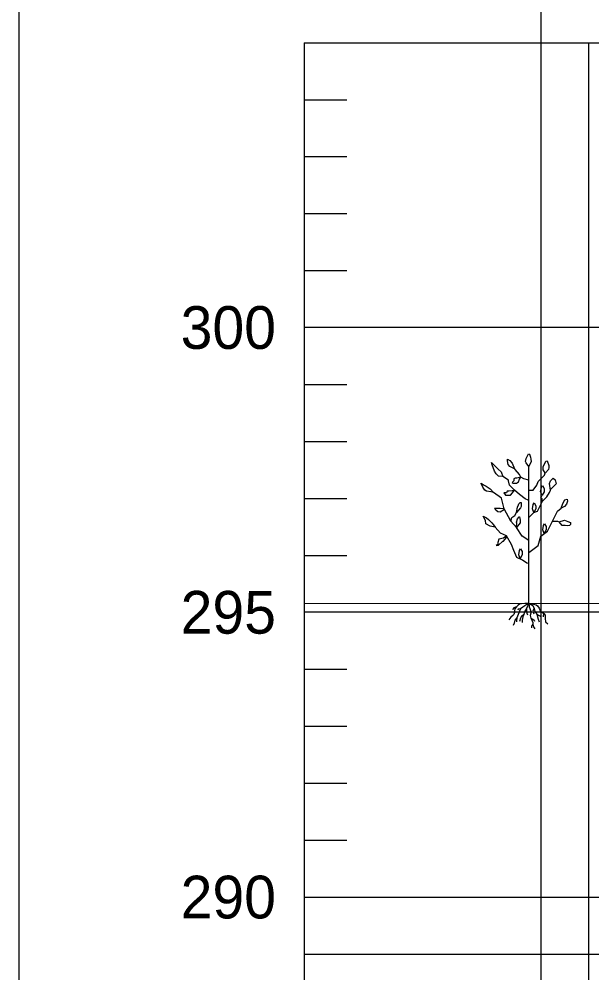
# Model space of a CAD drawing. Extents: x 1578769 to 1579225, y 724002 to 724828.
# Drawn here: x 1578815.03 to 1578825.08, y 724400.81 to 724417.56 of the extents above; entities that cross this region are included whole.
import ezdxf

# ---------------------------------------------------------------- set-up
doc = ezdxf.new("R2010")
doc.units = 0
for name, color, linetype in [('1', 7, 'Continuous'), ('Default', 7, 'Continuous'), ('Old_Level_1', 7, 'Continuous'), ('Old_Level_41', 7, 'Continuous'), ('Old_Level_42', 7, 'Continuous'), ('R_Exist Surface', 7, 'Continuous')]:
    doc.layers.add(name, color=color, linetype=linetype)

msp = doc.modelspace()

# ---------------------------------------------------------------- linework, layer by layer
at = {"layer": '1'}
for p, q in [((1578823.976, 724407.305), (1578823.976, 724409.705)), ((1578823.981, 724407.3), (1578823.982, 724407.304)), ((1578820.032, 724401.146), (1578834.308, 724401.146))]:
    msp.add_line(p, q, dxfattribs=at)
for points in [[(1578823.976, 724409.705), (1578823.932, 724409.768), (1578823.919, 724409.794), (1578823.932, 724409.844), (1578823.944, 724409.869), (1578823.97, 724409.926), (1578823.989, 724409.92), (1578824.007, 724409.869), (1578824.014, 724409.832), (1578824.02, 724409.794)], [(1578823.521, 724409.528), (1578823.446, 724409.535), (1578823.402, 724409.579), (1578823.376, 724409.623), (1578823.332, 724409.737), (1578823.32, 724409.775), (1578823.395, 724409.705), (1578823.439, 724409.661), (1578823.49, 724409.611)], [(1578823.723, 724409.667), (1578823.641, 724409.705), (1578823.616, 724409.743), (1578823.604, 724409.806), (1578823.604, 724409.832), (1578823.641, 724409.813), (1578823.686, 724409.762)], [(1578823.837, 724409.516), (1578823.768, 724409.501), (1578823.74, 724409.501), (1578823.711, 724409.492), (1578823.711, 724409.453), (1578823.683, 724409.425), (1578823.702, 724409.415), (1578823.759, 724409.415), (1578823.797, 724409.434), (1578823.816, 724409.482)], [(1578823.723, 724409.288), (1578823.683, 724409.281), (1578823.625, 724409.272), (1578823.597, 724409.272), (1578823.587, 724409.243), (1578823.539, 724409.243), (1578823.568, 724409.205), (1578823.606, 724409.205), (1578823.654, 724409.205), (1578823.692, 724409.243)], [(1578823.761, 724408.897), (1578823.78, 724408.992), (1578823.793, 724409.03), (1578823.799, 724409.048), (1578823.824, 724409.074), (1578823.843, 724409.074), (1578823.843, 724409.004), (1578823.831, 724408.979)], [(1578823.387, 724408.641), (1578823.301, 724408.66), (1578823.224, 724408.699), (1578823.215, 724408.756), (1578823.177, 724408.832), (1578823.234, 724408.804), (1578823.272, 724408.775), (1578823.329, 724408.718), (1578823.358, 724408.68)], [(1578823.761, 724408.632), (1578823.768, 724408.708), (1578823.759, 724408.727), (1578823.778, 724408.785), (1578823.807, 724408.823), (1578823.816, 724408.823), (1578823.826, 724408.766), (1578823.826, 724408.718)], [(1578823.587, 724408.488), (1578823.53, 724408.45), (1578823.453, 724408.431), (1578823.434, 724408.374), (1578823.434, 724408.336), (1578823.406, 724408.317), (1578823.444, 724408.326), (1578823.52, 724408.393), (1578823.53, 724408.393), (1578823.587, 724408.46)]]:
    msp.add_lwpolyline(points, close=True, dxfattribs=at)
for points in [[(1578824.263, 724409.592), (1578824.231, 724409.648), (1578824.231, 724409.705), (1578824.25, 724409.749), (1578824.276, 724409.8), (1578824.301, 724409.806), (1578824.326, 724409.724), (1578824.326, 724409.686), (1578824.32, 724409.655), (1578824.269, 724409.592)], [(1578823.963, 724409.112), (1578823.913, 724409.137), (1578823.812, 724409.213), (1578823.723, 724409.288), (1578823.635, 724409.377), (1578823.622, 724409.453), (1578823.622, 724409.465), (1578823.521, 724409.528)], [(1578823.976, 724409.465), (1578823.887, 724409.491), (1578823.837, 724409.516), (1578823.812, 724409.566), (1578823.736, 724409.655), (1578823.723, 724409.667)], [(1578823.976, 724409.288), (1578824.052, 724409.288), (1578824.115, 724409.377), (1578824.14, 724409.44), (1578824.254, 724409.554), (1578824.266, 724409.592)], [(1578823.357, 724409.251), (1578823.313, 724409.263), (1578823.237, 724409.27), (1578823.206, 724409.288), (1578823.168, 724409.345), (1578823.143, 724409.408), (1578823.143, 724409.415), (1578823.181, 724409.383), (1578823.231, 724409.358), (1578823.301, 724409.314), (1578823.357, 724409.251)], [(1578824.209, 724409.2), (1578824.184, 724409.263), (1578824.197, 724409.339), (1578824.216, 724409.371), (1578824.247, 724409.32), (1578824.247, 724409.263), (1578824.209, 724409.2)], [(1578824.355, 724409.288), (1578824.342, 724409.408), (1578824.355, 724409.453), (1578824.405, 724409.503), (1578824.437, 724409.472), (1578824.456, 724409.402), (1578824.411, 724409.352), (1578824.355, 724409.301)], [(1578823.976, 724408.404), (1578823.862, 724408.48), (1578823.761, 724408.632), (1578823.66, 724408.745), (1578823.547, 724408.96), (1578823.496, 724409.149), (1578823.357, 724409.251)], [(1578823.976, 724408.821), (1578823.988, 724408.821), (1578824.064, 724408.897), (1578824.127, 724408.922), (1578824.216, 724409.099), (1578824.291, 724409.175), (1578824.342, 724409.251), (1578824.355, 724409.288)], [(1578824.216, 724409.099), (1578824.209, 724409.137), (1578824.19, 724409.162), (1578824.209, 724409.2)], [(1578824.064, 724408.897), (1578824.039, 724408.96), (1578824.052, 724409.036), (1578824.07, 724409.067), (1578824.102, 724409.017), (1578824.102, 724408.96), (1578824.064, 724408.897)], [(1578824.544, 724408.973), (1578824.575, 724409.055), (1578824.607, 724409.118), (1578824.651, 724409.131), (1578824.657, 724409.099), (1578824.639, 724409.042), (1578824.601, 724409.004), (1578824.544, 724408.973)], [(1578823.547, 724408.96), (1578823.472, 724408.966), (1578823.415, 724408.966), (1578823.377, 724408.966), (1578823.396, 724408.947), (1578823.434, 724408.918), (1578823.472, 724408.909), (1578823.549, 724408.957)], [(1578823.66, 724408.745), (1578823.679, 724408.808), (1578823.73, 724408.846), (1578823.761, 724408.897)], [(1578823.976, 724408.196), (1578824.14, 724408.316), (1578824.19, 724408.48), (1578824.304, 724408.568), (1578824.392, 724408.745), (1578824.481, 724408.922), (1578824.544, 724408.973)], [(1578824.245, 724408.531), (1578824.22, 724408.594), (1578824.233, 724408.67), (1578824.251, 724408.702), (1578824.283, 724408.651), (1578824.283, 724408.594), (1578824.245, 724408.531)], [(1578824.392, 724408.745), (1578824.456, 724408.745), (1578824.481, 724408.745), (1578824.512, 724408.733)], [(1578824.512, 724408.733), (1578824.601, 724408.764), (1578824.664, 724408.739), (1578824.708, 724408.72), (1578824.708, 724408.688), (1578824.689, 724408.67), (1578824.657, 724408.663), (1578824.613, 724408.67), (1578824.563, 724408.67), (1578824.512, 724408.733)], [(1578823.978, 724408.001), (1578823.94, 724408.011), (1578823.864, 724408.059), (1578823.768, 724408.106), (1578823.711, 724408.231), (1578823.673, 724408.336), (1578823.587, 724408.488), (1578823.482, 724408.536), (1578823.387, 724408.641), (1578823.387, 724408.641)], [(1578823.825, 724408.092), (1578823.8, 724408.155), (1578823.813, 724408.231), (1578823.831, 724408.262), (1578823.863, 724408.212), (1578823.863, 724408.155), (1578823.825, 724408.092)], [(1578823.976, 724407.305), (1578823.924, 724407.3), (1578823.909, 724407.303), (1578823.851, 724407.296), (1578823.816, 724407.288), (1578823.789, 724407.272), (1578823.758, 724407.241), (1578823.734, 724407.206), (1578823.727, 724407.171), (1578823.727, 724407.14), (1578823.711, 724407.105), (1578823.699, 724407.09), (1578823.661, 724407.063), (1578823.626, 724407.016)], [(1578823.758, 724407.241), (1578823.715, 724407.222), (1578823.699, 724407.199), (1578823.688, 724407.191)], [(1578823.976, 724407.305), (1578823.909, 724407.257), (1578823.87, 724407.237), (1578823.831, 724407.206), (1578823.812, 724407.168), (1578823.804, 724407.136), (1578823.765, 724407.051), (1578823.73, 724407.008), (1578823.719, 724406.958), (1578823.703, 724406.915)], [(1578823.831, 724407.206), (1578823.789, 724407.199), (1578823.785, 724407.183)], [(1578823.976, 724407.305), (1578823.936, 724407.21), (1578823.901, 724407.156), (1578823.89, 724407.105), (1578823.874, 724407.067), (1578823.862, 724407.008), (1578823.862, 724406.969)], [(1578823.936, 724407.21), (1578823.936, 724407.156), (1578823.94, 724407.133), (1578823.952, 724407.102)], [(1578823.976, 724407.305), (1578824.06, 724407.289), (1578824.103, 724407.276), (1578824.13, 724407.257), (1578824.157, 724407.218), (1578824.177, 724407.171), (1578824.243, 724407.125), (1578824.266, 724407.098), (1578824.266, 724407.039), (1578824.27, 724406.981), (1578824.309, 724406.942)], [(1578823.976, 724407.305), (1578824.045, 724407.268), (1578824.068, 724407.214), (1578824.08, 724407.16), (1578824.115, 724407.113), (1578824.138, 724407.028), (1578824.161, 724406.977)], [(1578823.976, 724407.305), (1578823.983, 724407.241), (1578823.994, 724407.214), (1578824.006, 724407.175), (1578824.014, 724407.16), (1578824.014, 724407.129), (1578824.002, 724407.09), (1578824.014, 724407.043), (1578824.029, 724407.008), (1578824.049, 724406.969), (1578824.049, 724406.935), (1578824.06, 724406.892), (1578824.083, 724406.857)], [(1578824.068, 724407.214), (1578824.056, 724407.183), (1578824.045, 724407.168), (1578824.064, 724407.121)], [(1578823.765, 724407.051), (1578823.758, 724406.997), (1578823.761, 724406.981)], [(1578823.89, 724407.105), (1578823.843, 724407.067), (1578823.839, 724407.047), (1578823.831, 724407.043), (1578823.812, 724406.985)], [(1578824.014, 724407.043), (1578824.049, 724407.028), (1578824.072, 724407.008), (1578824.076, 724406.993)], [(1578824.115, 724407.113), (1578824.149, 724407.094), (1578824.169, 724407.082), (1578824.18, 724407.07)], [(1578824.243, 724407.125), (1578824.231, 724407.086), (1578824.227, 724407.067)], [(1578824.049, 724406.935), (1578824.021, 724406.9), (1578824.025, 724406.876)]]:
    msp.add_lwpolyline(points, dxfattribs=at)
at = {"layer": 'Default'}
msp.add_line((1578824.194, 724303.15), (1578824.194, 724553.15), dxfattribs=at)
at = {"layer": 'Old_Level_1'}
msp.add_lwpolyline([(1578815.032, 724419.646), (1578942.532, 724419.646), (1578942.532, 724384.646), (1578815.032, 724384.646)], close=True, dxfattribs=at)
msp.add_lwpolyline([(1578820.032, 724417.146), (1578940.032, 724417.146), (1578940.032, 724387.146), (1578820.032, 724387.146)], dxfattribs=at)
at = {"layer": 'Old_Level_41'}
for p, q in [((1578820.032, 724417.146), (1578820.032, 724387.146)), ((1578825.032, 724387.146), (1578825.032, 724417.146))]:
    msp.add_line(p, q, dxfattribs=at)
for points in [[(1578940.032, 724412.146), (1578820.032, 724412.146)], [(1578940.032, 724407.146), (1578820.032, 724407.146)], [(1578820.032, 724402.146), (1578940.032, 724402.146)]]:
    msp.add_lwpolyline(points, dxfattribs=at)
at = {"layer": 'Old_Level_42'}
for p, q in [((1578820.032, 724416.146), (1578820.782, 724416.146)), ((1578820.032, 724415.146), (1578820.782, 724415.146)), ((1578820.032, 724414.146), (1578820.782, 724414.146)), ((1578820.032, 724413.146), (1578820.782, 724413.146)), ((1578820.032, 724411.146), (1578820.782, 724411.146)), ((1578820.032, 724410.146), (1578820.782, 724410.146)), ((1578820.032, 724409.146), (1578820.782, 724409.146)), ((1578820.032, 724408.146), (1578820.782, 724408.146)), ((1578820.032, 724406.146), (1578820.782, 724406.146)), ((1578820.032, 724405.146), (1578820.782, 724405.146)), ((1578820.032, 724404.146), (1578820.782, 724404.146)), ((1578820.032, 724403.146), (1578820.782, 724403.146)), ((1578820.032, 724401.146), (1578820.782, 724401.146))]:
    msp.add_line(p, q, dxfattribs=at)
at = {"layer": 'R_Exist Surface'}
msp.add_lwpolyline([(1578820.032, 724407.308), (1578840.086, 724407.296), (1578856.158, 724407.113), (1578866.051, 724406.984), (1578870.101, 724406.953), (1578871.119, 724406.484), (1578874.093, 724402.856), (1578881.072, 724394.627), (1578882.067, 724394.215), (1578883.085, 724394.135), (1578888.061, 724393.7), (1578893.092, 724393.289), (1578898.075, 724392.849), (1578907.062, 724392.008), (1578915.073, 724391.301), (1578925.131, 724390.401), (1578931.075, 724391.042), (1578938.041, 724391.763), (1578940.032, 724391.965)], dxfattribs=at)

# ---------------------------------------------------------------- texts
at = {"layer": '1'}
for s, p in [('300', (1578817.867, 724411.771)), ('295', (1578817.867, 724406.771)), ('290', (1578817.867, 724401.771))]:
    msp.add_text(s, height=0.75, dxfattribs=at).set_placement(p)

doc.saveas('drawing.dxf')
